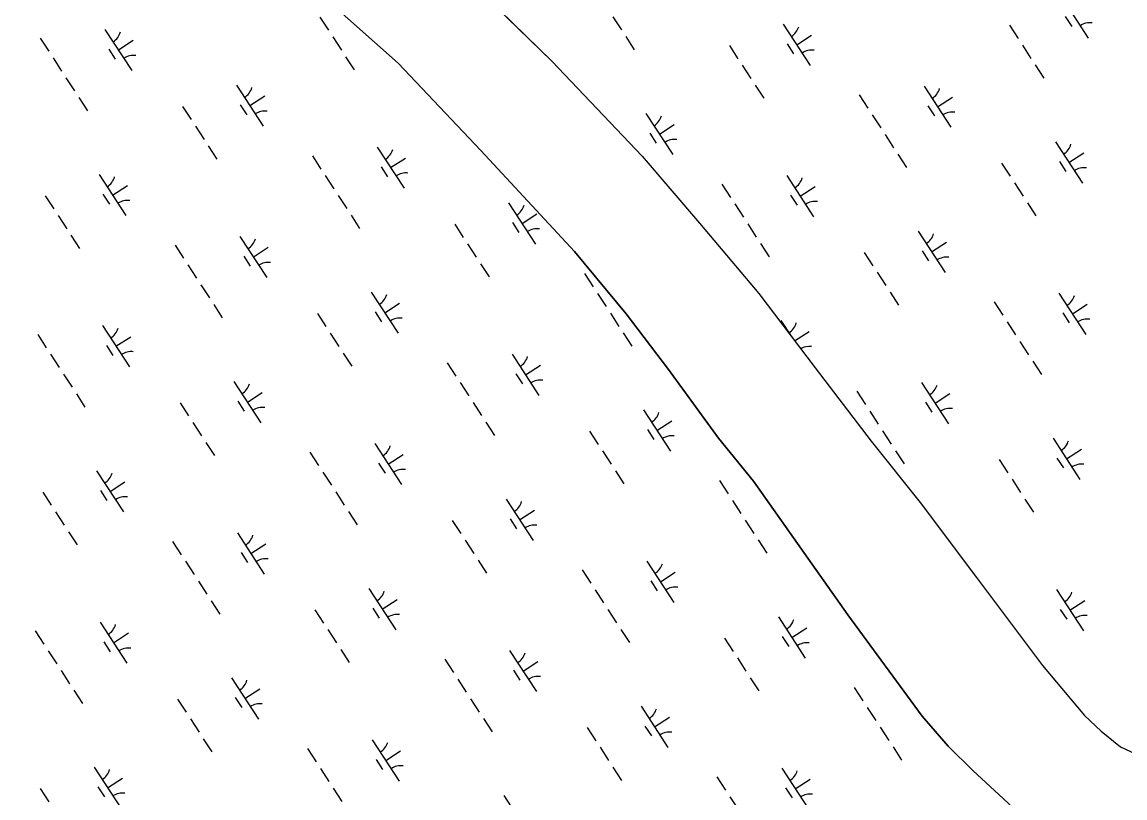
# Model space of a CAD drawing. Extents: x 3953924 to 3974542, y 193747 to 216192.
# Drawn here: x 3968585 to 3969704, y 203363 to 204152 of the extents above; entities that cross this region are included whole.
import ezdxf

# ---------------------------------------------------------------- set-up
doc = ezdxf.new("R2010")
doc.units = 0
doc.layers.add('V-TOPO-SHOR', color=7, linetype='Continuous')
doc.layers.add('V-WETL-SWMP', color=7, linetype='Continuous')

msp = doc.modelspace()

# ---------------------------------------------------------------- linework, layer by layer
at = {"layer": 'V-TOPO-SHOR'}
for points in [[(3968505.1, 204727.9), (3968586.1, 204646.3), (3968691.6, 204537.6), (3968787.2, 204440), (3968877.7, 204351.6), (3968962.9, 204271.8), (3969043.2, 204189), (3969122.5, 204111.7), (3969213.9, 204015.4), (3969272.3, 203947.1), (3969332.5, 203875.7), (3969389.5, 203800.2), (3969446.6, 203725.9), (3969496.4, 203663.6)], [(3968502.5, 204555.2), (3968566.3, 204487.9), (3968677.3, 204379.1), (3968769.6, 204293), (3968864.1, 204200.9), (3968966.5, 204109.7), (3969050.3, 204020.9), (3969145.2, 203918.5), (3969197.7, 203855.1), (3969240.8, 203798.6), (3969291.4, 203728.7), (3969327, 203685)], [(3969327, 203685), (3969422.7, 203549.3), (3969498.3, 203446.5), (3969524.8, 203416), (3969550, 203390.7), (3969580.6, 203362.7), (3969603.3, 203341.5), (3969623.1, 203323.7), (3969643.9, 203310.1), (3969658.8, 203301), (3969670.1, 203294.8), (3969682.6, 203286.9), (3969694.5, 203280.1), (3969700, 203277.5)], [(3969496.4, 203663.6), (3969553.3, 203587.4), (3969620.4, 203497.9), (3969663.2, 203447.2), (3969680, 203431.2), (3969699.7, 203415.2), (3969719.2, 203406.2), (3969732.8, 203402.4), (3969752.9, 203395.8), (3969762.3, 203393.7), (3969772.3, 203392.8), (3969789.9, 203394.3), (3969803.4, 203395.2), (3969815.1, 203397.2), (3969835.5, 203401.2), (3969903.2, 203416.8), (3970011.9, 203439.7), (3970137.3, 203471.3), (3970188, 203485.3), (3970209.6, 203492.2), (3970226.5, 203499.1), (3970254.3, 203514.9), (3970316.1, 203556.8), (3970370.3, 203600.8)]]:
    msp.add_lwpolyline(points, dxfattribs=at)
at = {"layer": 'V-WETL-SWMP'}
for p, q in [((3968966.5, 204109.7), (3968864.1, 204200.9)), ((3969043.2, 204189), (3969122.5, 204111.7)), ((3969639.6, 204177.2), (3969666.9, 204135.3)), ((3968886.9, 204156.6), (3968895.6, 204143.2)), ((3969184.3, 204156.9), (3969193, 204143.5)), ((3969357.3, 204149.4), (3969384.6, 204107.5)), ((3969586.9, 204148.2), (3969595.6, 204134.7)), ((3969643.5, 204157.1), (3969650.1, 204147)), ((3968668.8, 204144.1), (3968696.1, 204102.2)), ((3968900, 204136.5), (3968908.7, 204123)), ((3969197.4, 204136.8), (3969206.1, 204123.4)), ((3969371, 204128.5), (3969386.1, 204138.3)), ((3968603, 204135.2), (3968611.7, 204121.8)), ((3968682.4, 204123.2), (3968697.5, 204133)), ((3969302.6, 204127.7), (3969311.3, 204114.3)), ((3969361.2, 204129.3), (3969367.8, 204119.2)), ((3969600, 204128), (3969608.7, 204114.6)), ((3968616.1, 204115.1), (3968624.8, 204101.7)), ((3968672.7, 204124), (3968679.2, 204113.9)), ((3968913, 204116.3), (3968921.8, 204102.9)), ((3969050.3, 204020.9), (3968966.5, 204109.7)), ((3969122.5, 204111.7), (3969213.9, 204015.4)), ((3969315.7, 204107.6), (3969324.4, 204094.2)), ((3969613.1, 204107.9), (3969621.8, 204094.5)), ((3968629.2, 204095), (3968637.9, 204081.6)), ((3968802.2, 204087.5), (3968829.5, 204045.6)), ((3969328.8, 204087.5), (3969337.5, 204074.1)), ((3969500.2, 204086.5), (3969527.5, 204044.6)), ((3968642.3, 204074.8), (3968651, 204061.4)), ((3968815.9, 204066.6), (3968830.9, 204076.4)), ((3969434.4, 204077.5), (3969443.1, 204064.1)), ((3969513.9, 204065.5), (3969528.9, 204075.3)), ((3968747.5, 204065.8), (3968756.2, 204052.4)), ((3968806.1, 204067.4), (3968812.7, 204057.3)), ((3969217.9, 204058.7), (3969245.2, 204016.8)), ((3969504.1, 204066.3), (3969510.7, 204056.3)), ((3969231.6, 204037.7), (3969246.7, 204047.5)), ((3969447.5, 204057.4), (3969456.2, 204044)), ((3968760.6, 204045.7), (3968769.3, 204032.3)), ((3969221.8, 204038.5), (3969228.4, 204028.5)), ((3969460.6, 204037.3), (3969469.3, 204023.9)), ((3968773.6, 204025.6), (3968782.4, 204012.2)), ((3968945.1, 204024.5), (3968972.4, 203982.6)), ((3969633.6, 204029.8), (3969660.9, 203987.9)), ((3968879.3, 204015.6), (3968888, 204002.2)), ((3968958.7, 204003.6), (3968973.8, 204013.4)), ((3969145.2, 203918.5), (3969050.3, 204020.9)), ((3969213.9, 204015.4), (3969272.3, 203947.1)), ((3969473.7, 204017.2), (3969482.4, 204003.8)), ((3969647.3, 204008.9), (3969662.4, 204018.7)), ((3968949, 204004.4), (3968955.6, 203994.4)), ((3969578.9, 204008.2), (3969587.6, 203994.8)), ((3969637.5, 204009.7), (3969644.1, 203999.7)), ((3968662.8, 203996.8), (3968690.1, 203954.9)), ((3968892.4, 203995.5), (3968901.1, 203982.1)), ((3969360.8, 203995.7), (3969388.1, 203953.8)), ((3968676.4, 203975.8), (3968691.5, 203985.6)), ((3969295, 203986.8), (3969303.7, 203973.4)), ((3969374.5, 203974.8), (3969389.5, 203984.6)), ((3969592, 203988.1), (3969600.7, 203974.6)), ((3968608.1, 203975.1), (3968616.8, 203961.7)), ((3968666.7, 203976.6), (3968673.3, 203966.6)), ((3968905.5, 203975.4), (3968914.2, 203962)), ((3969364.7, 203975.6), (3969371.3, 203965.5)), ((3969078.5, 203967.9), (3969105.8, 203926)), ((3969308.1, 203966.7), (3969316.8, 203953.3)), ((3969605.1, 203967.9), (3969613.8, 203954.5)), ((3968621.1, 203955), (3968629.9, 203941.6)), ((3968918.6, 203955.3), (3968927.3, 203941.9)), ((3969023.8, 203946.3), (3969032.5, 203932.8)), ((3969082.4, 203947.8), (3969089, 203937.7)), ((3969092.2, 203947), (3969107.2, 203956.8)), ((3969272.3, 203947.1), (3969332.5, 203875.7)), ((3969321.2, 203946.6), (3969329.9, 203933.1)), ((3968634.2, 203934.9), (3968643, 203921.4)), ((3969494.2, 203939.1), (3969521.5, 203897.2)), ((3968739.9, 203924.9), (3968748.6, 203911.5)), ((3968805.7, 203933.8), (3968833, 203891.9)), ((3969036.9, 203926.1), (3969045.6, 203912.7)), ((3969334.3, 203926.4), (3969343, 203913)), ((3969507.9, 203918.1), (3969523, 203928)), ((3968809.6, 203913.7), (3968816.1, 203903.6)), ((3968819.3, 203912.8), (3968834.4, 203922.7)), ((3969197.7, 203855.1), (3969145.2, 203918.5)), ((3969439.5, 203917.4), (3969448.2, 203904)), ((3969498.1, 203919), (3969504.7, 203908.9)), ((3968753, 203904.8), (3968761.7, 203891.3)), ((3969050, 203906), (3969058.7, 203892.6)), ((3969155.6, 203896), (3969164.3, 203882.6)), ((3969452.6, 203897.3), (3969461.3, 203883.9)), ((3968766.1, 203884.6), (3968774.8, 203871.2)), ((3968939.1, 203877.2), (3968966.4, 203835.3)), ((3969168.7, 203875.9), (3969177.4, 203862.5)), ((3969332.5, 203875.7), (3969389.5, 203800.2)), ((3969465.7, 203877.2), (3969474.4, 203863.8)), ((3969637.1, 203876.1), (3969664.4, 203834.2)), ((3968779.2, 203864.5), (3968787.9, 203851.1)), ((3968943, 203857.1), (3968949.6, 203847)), ((3968952.8, 203856.2), (3968967.8, 203866.1)), ((3969571.3, 203867.2), (3969580, 203853.8)), ((3969650.8, 203855.2), (3969665.9, 203865)), ((3968884.4, 203855.5), (3968893.1, 203842.1)), ((3969181.8, 203855.8), (3969190.5, 203842.4)), ((3969240.8, 203798.6), (3969197.7, 203855.1)), ((3969354.8, 203848.4), (3969365.3, 203832.3)), ((3969584.4, 203847.1), (3969593.1, 203833.7)), ((3969641, 203856), (3969647.6, 203846)), ((3968600.5, 203834.1), (3968609.2, 203820.7)), ((3968666.3, 203843.1), (3968693.6, 203801.2)), ((3968897.5, 203835.4), (3968906.2, 203822)), ((3969194.9, 203835.7), (3969203.6, 203822.3)), ((3969368.8, 203827.6), (3969383.6, 203837.2)), ((3968670.2, 203822.9), (3968676.7, 203812.9)), ((3968679.9, 203822.1), (3968695, 203831.9)), ((3969597.5, 203827), (3969606.2, 203813.6)), ((3968613.6, 203814), (3968622.3, 203800.6)), ((3968910.6, 203815.3), (3968919.3, 203801.9)), ((3969082, 203814.2), (3969109.3, 203772.3)), ((3969016.2, 203805.3), (3969024.9, 203791.9)), ((3969095.7, 203793.3), (3969110.7, 203803.1)), ((3969610.6, 203806.9), (3969619.3, 203793.5)), ((3968626.7, 203793.9), (3968635.4, 203780.5)), ((3969085.9, 203794.1), (3969092.5, 203784)), ((3969291.4, 203728.7), (3969240.8, 203798.6)), ((3969389.5, 203800.2), (3969446.6, 203725.9)), ((3968799.7, 203786.4), (3968827, 203744.5)), ((3969029.3, 203785.2), (3969038, 203771.8)), ((3969497.7, 203785.4), (3969525, 203743.5)), ((3968639.8, 203773.8), (3968648.5, 203760.4)), ((3968813.4, 203765.5), (3968828.4, 203775.3)), ((3969431.9, 203776.5), (3969440.6, 203763.1)), ((3969511.4, 203764.4), (3969526.5, 203774.3)), ((3968745, 203764.8), (3968753.7, 203751.4)), ((3968803.6, 203766.3), (3968810.2, 203756.3)), ((3969042.4, 203765.1), (3969051.1, 203751.7)), ((3969215.4, 203757.6), (3969242.7, 203715.7)), ((3969445, 203756.3), (3969453.7, 203742.9)), ((3969501.6, 203765.3), (3969508.2, 203755.2)), ((3968758.1, 203744.6), (3968766.8, 203731.2)), ((3969055.5, 203745), (3969064.2, 203731.5)), ((3969229.1, 203736.7), (3969244.2, 203746.5)), ((3969160.7, 203735.9), (3969169.4, 203722.5)), ((3969219.3, 203737.5), (3969225.9, 203727.4)), ((3969458.1, 203736.2), (3969466.8, 203722.8)), ((3968771.1, 203724.5), (3968779.9, 203711.1)), ((3968942.6, 203723.5), (3968969.9, 203681.6)), ((3969327, 203685), (3969291.4, 203728.7)), ((3969446.6, 203725.9), (3969496.4, 203663.6)), ((3969631.1, 203728.8), (3969658.4, 203686.9)), ((3968876.8, 203714.5), (3968885.5, 203701.1)), ((3968956.2, 203702.5), (3968971.3, 203712.3)), ((3969173.8, 203715.8), (3969182.5, 203702.4)), ((3969471.2, 203716.1), (3969479.9, 203702.7)), ((3969644.8, 203707.8), (3969659.9, 203717.6)), ((3968946.5, 203703.3), (3968953.1, 203693.3)), ((3969576.4, 203707.1), (3969585.1, 203693.7)), ((3969635, 203708.6), (3969641.6, 203698.6)), ((3968660.3, 203695.7), (3968687.6, 203653.8)), ((3968889.9, 203694.4), (3968898.6, 203681)), ((3969186.9, 203695.7), (3969195.6, 203682.3)), ((3968674, 203674.7), (3968689, 203684.6)), ((3969292.5, 203685.7), (3969301.2, 203672.3)), ((3969422.7, 203549.3), (3969327, 203685)), ((3969589.5, 203687), (3969598.2, 203673.6)), ((3968605.6, 203674), (3968614.3, 203660.6)), ((3968664.2, 203675.6), (3968670.8, 203665.5)), ((3968903, 203674.3), (3968911.7, 203660.9)), ((3969076, 203666.9), (3969103.3, 203625)), ((3969602.6, 203666.9), (3969611.3, 203653.5)), ((3969089.7, 203645.9), (3969104.8, 203655.7)), ((3969305.6, 203665.6), (3969314.3, 203652.2)), ((3969496.4, 203663.6), (3969553.3, 203587.4)), ((3968618.6, 203653.9), (3968627.4, 203640.5)), ((3968916.1, 203654.2), (3968924.8, 203640.8)), ((3969021.3, 203645.2), (3969030, 203631.8)), ((3969079.9, 203646.7), (3969086.5, 203636.7)), ((3969318.7, 203645.5), (3969327.4, 203632.1)), ((3968631.7, 203633.8), (3968640.5, 203620.4)), ((3968803.2, 203632.7), (3968830.5, 203590.8)), ((3968737.4, 203623.8), (3968746.1, 203610.4)), ((3968816.8, 203611.8), (3968831.9, 203621.6)), ((3969034.4, 203625.1), (3969043.1, 203611.7)), ((3969331.8, 203625.4), (3969340.5, 203612)), ((3968807.1, 203612.6), (3968813.6, 203602.5)), ((3968750.5, 203603.7), (3968759.2, 203590.3)), ((3969047.5, 203605), (3969056.2, 203591.6)), ((3969218.9, 203603.9), (3969246.2, 203562)), ((3969153.1, 203595), (3969161.8, 203581.6)), ((3969232.6, 203583), (3969247.6, 203592.8)), ((3968763.6, 203583.6), (3968772.3, 203570.2)), ((3969222.8, 203583.8), (3969229.4, 203573.7)), ((3969553.3, 203587.4), (3969620.4, 203497.9)), ((3968936.6, 203576.1), (3968963.9, 203534.2)), ((3969166.2, 203574.9), (3969174.9, 203561.5)), ((3969634.6, 203575.1), (3969661.9, 203533.2)), ((3968776.7, 203563.5), (3968785.4, 203550.1)), ((3968881.9, 203554.4), (3968890.6, 203541)), ((3968940.5, 203556), (3968947.1, 203545.9)), ((3968950.3, 203555.2), (3968965.3, 203565)), ((3969179.3, 203554.7), (3969188, 203541.3)), ((3969638.5, 203554.9), (3969645.1, 203544.9)), ((3969648.3, 203554.1), (3969663.4, 203563.9)), ((3969352.3, 203547.3), (3969379.6, 203505.4)), ((3969498.3, 203446.5), (3969422.7, 203549.3)), ((3968598, 203533.1), (3968606.7, 203519.7)), ((3968663.8, 203542), (3968691.1, 203500.1)), ((3968895, 203534.3), (3968903.7, 203520.9)), ((3969192.4, 203534.6), (3969201.1, 203521.2)), ((3969366, 203526.3), (3969381.1, 203536.2)), ((3968667.7, 203521.9), (3968674.2, 203511.8)), ((3968677.4, 203521), (3968692.5, 203530.9)), ((3969297.6, 203525.6), (3969306.3, 203512.2)), ((3969356.2, 203527.2), (3969362.8, 203517.1)), ((3968611.1, 203512.9), (3968619.8, 203499.5)), ((3968908.1, 203514.2), (3968916.8, 203500.8)), ((3969079.5, 203513.2), (3969106.8, 203471.3)), ((3969013.7, 203504.2), (3969022.4, 203490.8)), ((3969093.2, 203492.2), (3969108.2, 203502)), ((3969310.7, 203505.5), (3969319.4, 203492.1)), ((3968624.2, 203492.8), (3968632.9, 203479.4)), ((3969083.4, 203493), (3969090, 203483)), ((3969620.4, 203497.9), (3969663.2, 203447.2)), ((3968797.2, 203485.4), (3968824.5, 203443.5)), ((3969026.8, 203484.1), (3969035.5, 203470.7)), ((3969323.8, 203485.4), (3969332.5, 203472)), ((3968637.3, 203472.7), (3968646, 203459.3)), ((3968801.1, 203465.2), (3968807.7, 203455.2)), ((3968810.9, 203464.4), (3968825.9, 203474.2)), ((3969429.4, 203475.4), (3969438.1, 203462)), ((3968742.5, 203463.7), (3968751.2, 203450.3)), ((3969039.9, 203464), (3969048.6, 203450.6)), ((3969212.9, 203456.5), (3969240.2, 203414.6)), ((3969442.5, 203455.3), (3969451.2, 203441.9)), ((3968755.6, 203443.6), (3968764.3, 203430.2)), ((3969053, 203443.9), (3969061.7, 203430.5)), ((3969226.6, 203435.6), (3969241.7, 203445.4)), ((3969524.8, 203416), (3969498.3, 203446.5)), ((3969663.2, 203447.2), (3969680, 203431.2)), ((3969158.2, 203434.9), (3969166.9, 203421.5)), ((3969216.8, 203436.4), (3969223.4, 203426.4)), ((3969455.6, 203435.2), (3969464.3, 203421.8)), ((3969680, 203431.2), (3969699.7, 203415.2)), ((3968768.6, 203423.5), (3968777.4, 203410.1)), ((3968940.1, 203422.4), (3968967.4, 203380.5)), ((3968874.3, 203413.5), (3968883, 203400.1)), ((3968953.7, 203401.5), (3968968.8, 203411.3)), ((3969171.3, 203414.8), (3969180, 203401.3)), ((3969468.7, 203415.1), (3969477.4, 203401.6)), ((3969550, 203390.7), (3969524.8, 203416)), ((3969699.7, 203415.2), (3969719.2, 203406.2)), ((3968944, 203402.3), (3968950.6, 203392.2)), ((3968657.8, 203394.6), (3968685.1, 203352.7)), ((3968887.4, 203393.4), (3968896.1, 203380)), ((3969184.4, 203394.6), (3969193.1, 203381.2)), ((3969355.8, 203393.6), (3969383.1, 203351.7)), ((3969580.6, 203362.7), (3969550, 203390.7)), ((3968671.5, 203373.7), (3968686.5, 203383.5)), ((3969290, 203384.7), (3969298.7, 203371.2)), ((3969369.5, 203372.6), (3969384.5, 203382.5)), ((3968603.1, 203373), (3968611.8, 203359.5)), ((3968661.7, 203374.5), (3968668.3, 203364.4)), ((3968900.5, 203373.3), (3968909.2, 203359.8)), ((3969073.5, 203365.8), (3969100.8, 203323.9)), ((3969303.1, 203364.5), (3969311.8, 203351.1)), ((3969359.7, 203373.5), (3969366.3, 203363.4))]:
    msp.add_line(p, q, dxfattribs=at)
for centre, start, end in [((3969668.5, 204133.2), 82.2901, 123.8337), ((3968667.6, 204146.4), 302.2901, 343.8338), ((3969356.1, 204151.7), 302.2901, 343.8338), ((3968697.7, 204100.1), 82.2901, 123.8337), ((3969386.2, 204105.4), 82.2901, 123.8337), ((3968801, 204089.8), 302.2901, 343.8338), ((3969499, 204088.8), 302.2901, 343.8338), ((3968831.1, 204043.5), 82.2901, 123.8337), ((3969529.1, 204042.5), 82.2901, 123.8337), ((3969216.7, 204061), 302.2901, 343.8338), ((3969246.8, 204014.7), 82.2901, 123.8337), ((3969632.4, 204032.2), 302.2901, 343.8338), ((3968943.9, 204026.9), 302.2901, 343.8338), ((3969662.6, 203985.9), 82.2901, 123.8337), ((3968661.6, 203999.1), 302.2901, 343.8338), ((3968974, 203980.6), 82.2901, 123.8337), ((3969359.6, 203998), 302.2901, 343.8338), ((3968691.7, 203952.8), 82.2901, 123.8337), ((3969389.7, 203951.7), 82.2901, 123.8337), ((3969077.3, 203970.3), 302.2901, 343.8338), ((3969107.4, 203924), 82.2901, 123.8337), ((3969493, 203941.4), 302.2901, 343.8338), ((3968804.5, 203936.1), 302.2901, 343.8338), ((3969523.1, 203895.1), 82.2901, 123.8337), ((3968834.6, 203889.8), 82.2901, 123.8337), ((3968937.9, 203879.5), 302.2901, 343.8338), ((3969635.9, 203878.5), 302.2901, 343.8338), ((3968968, 203833.2), 82.2901, 123.8337), ((3969353.6, 203850.7), 302.2901, 343.8338), ((3969666, 203832.2), 82.2901, 123.8337), ((3968665.1, 203845.4), 302.2901, 343.8338), ((3968695.2, 203799.1), 82.2901, 123.8337), ((3969383.7, 203804.4), 82.2901, 120.212), ((3969080.8, 203816.6), 302.2901, 343.8338), ((3968798.5, 203788.8), 302.2901, 343.8338), ((3969110.9, 203770.3), 82.2901, 123.8337), ((3969496.5, 203787.7), 302.2901, 343.8338), ((3968828.6, 203742.5), 82.2901, 123.8337), ((3969526.6, 203741.4), 82.2901, 123.8337), ((3969214.2, 203759.9), 302.2901, 343.8338), ((3969244.3, 203713.6), 82.2901, 123.8337), ((3969629.9, 203731.1), 302.2901, 343.8338), ((3968941.4, 203725.8), 302.2901, 343.8338), ((3969660.1, 203684.8), 82.2901, 123.8337), ((3968659.1, 203698), 302.2901, 343.8338), ((3968971.5, 203679.5), 82.2901, 123.8337), ((3968689.2, 203651.7), 82.2901, 123.8337), ((3969074.8, 203669.2), 302.2901, 343.8338), ((3969104.9, 203622.9), 82.2901, 123.8337), ((3968802, 203635.1), 302.2901, 343.8338), ((3968832.1, 203588.8), 82.2901, 123.8337), ((3969217.7, 203606.2), 302.2901, 343.8338), ((3969247.8, 203559.9), 82.2901, 123.8337), ((3968935.4, 203578.4), 302.2901, 343.8338), ((3969633.4, 203577.4), 302.2901, 343.8338), ((3968965.5, 203532.1), 82.2901, 123.8337), ((3969351.1, 203549.6), 302.2901, 343.8338), ((3969663.5, 203531.1), 82.2901, 123.8337), ((3968662.6, 203544.3), 302.2901, 343.8338), ((3969381.2, 203503.3), 82.2901, 123.8337), ((3968692.7, 203498), 82.2901, 123.8337), ((3969078.3, 203515.5), 302.2901, 343.8338), ((3968796, 203487.7), 302.2901, 343.8338), ((3969108.4, 203469.2), 82.2901, 123.8337), ((3968826.1, 203441.4), 82.2901, 123.8337), ((3969211.7, 203458.9), 302.2901, 343.8338), ((3969241.8, 203412.6), 82.2901, 123.8337), ((3968938.9, 203424.7), 302.2901, 343.8338), ((3968656.6, 203397), 302.2901, 343.8338), ((3968969, 203378.4), 82.2901, 123.8337), ((3969354.6, 203395.9), 302.2901, 343.8338), ((3968686.7, 203350.7), 82.2901, 123.8337), ((3969384.7, 203349.6), 82.2901, 123.8337)]:
    msp.add_arc(centre, 17.6, start, end, dxfattribs=at)

doc.saveas('drawing.dxf')
